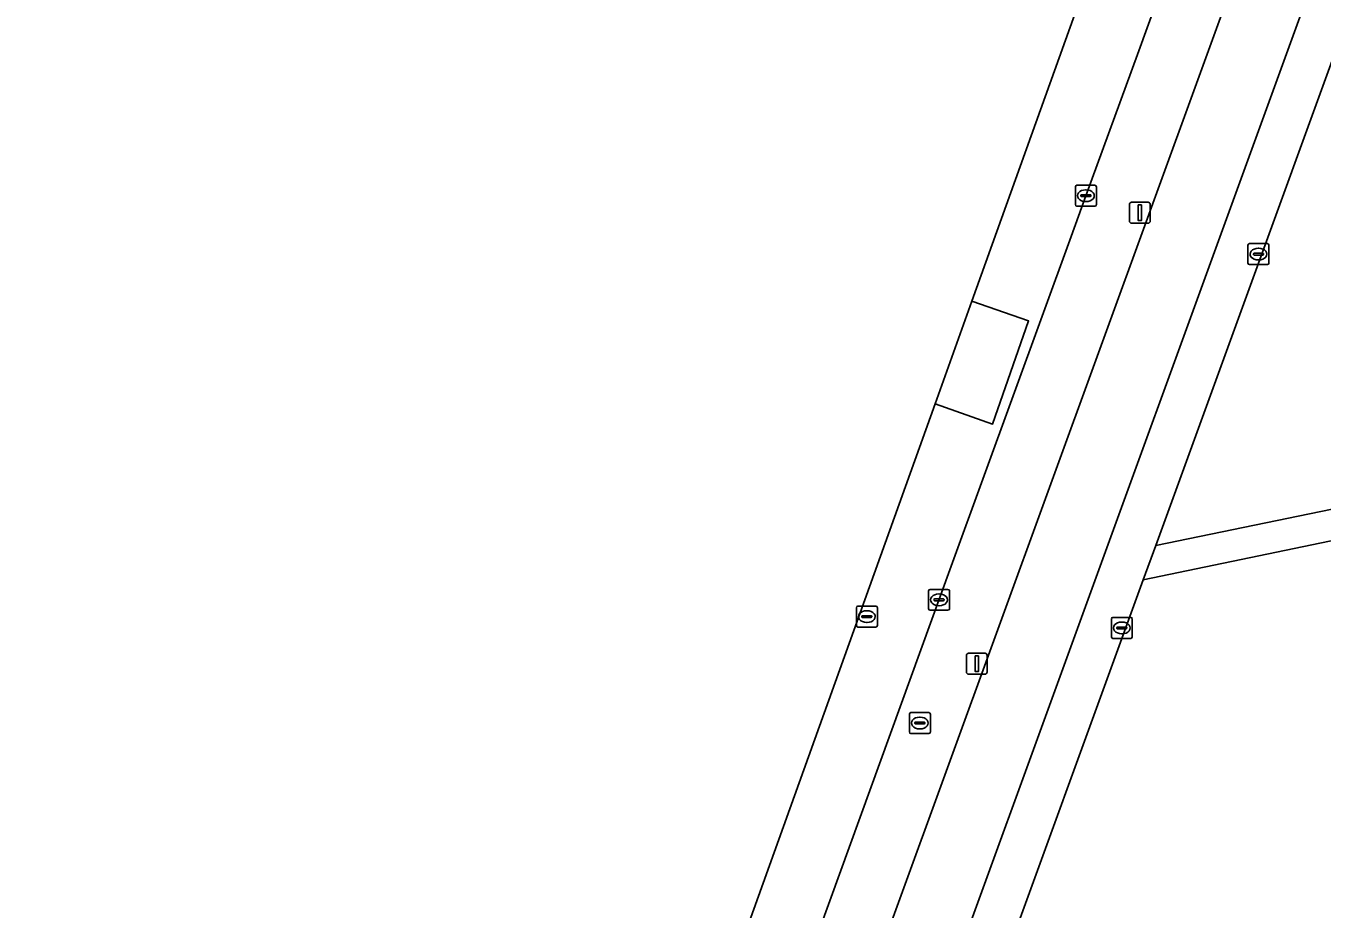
# Model space of a CAD drawing. Extents: x 156661 to 157576, y 383570 to 384425.
# Drawn here: x 156673.1 to 156734.9, y 383983.6 to 384025.8 of the extents above; entities that cross this region are included whole.
import ezdxf

# ---------------------------------------------------------------- set-up
doc = ezdxf.new("R2010")
doc.units = 0
for name, color, linetype in [('IMGEO_Berm_groen', 7, 'Continuous'), ('IMGEO_Fietspad_open', 7, 'Continuous'), ('IMGEO_Groenvoorziening', 7, 'Continuous'), ('IMGEO_Kolk', 7, 'Continuous'), ('IMGEO_Lichtmast', 7, 'Continuous'), ('IMGEO_Rijbaan_lokaal_open', 7, 'Continuous'), ('IMGEO_Rioolput', 7, 'Continuous'), ('IMGEO_Voetpad_open', 7, 'Continuous')]:
    doc.layers.add(name, color=color, linetype=linetype)

msp = doc.modelspace()

# ---------------------------------------------------------------- linework, layer by layer
at = {"layer": 'IMGEO_Berm_groen'}
msp.add_lwpolyline([(156734.031, 384037.106), (156731.07, 384038.127), (156731.004, 384037.945), (156730.143, 384035.594), (156726.084, 384024.404), (156723.629, 384017.672), (156722.919, 384015.719), (156718.778, 384004.328), (156717.204, 384000), (156709.969, 383980.041), (156703.303, 383961.673), (156696.624, 383943.33), (156689.943, 383924.947), (156683.956, 383908.685), (156683.011, 383906.084), (156685.881, 383905.072), (156686.019, 383905.021), (156687.083, 383907.958), (156712.164, 383977.004)], close=True, dxfattribs=at)
at = {"layer": 'IMGEO_Fietspad_open'}
msp.add_lwpolyline([(156734.031, 384037.106), (156712.164, 383977.004), (156687.083, 383907.958), (156686.019, 383905.021), (156685.19, 383902.73), (156682.699, 383895.852), (156679.844, 383887.968), (156675.39, 383875.671), (156674.868, 383874.229), (156674.867, 383874.227), (156673.061, 383869.241), (156674.754, 383866.418), (156675.34, 383865.46), (156677.045, 383870.138), (156690.408, 383906.735), (156701.659, 383937.694), (156709.217, 383958.49), (156716.373, 383978.18), (156737.507, 384036.302)], dxfattribs=at)
at = {"layer": 'IMGEO_Groenvoorziening'}
for points in [[(156740.015, 384036.902), (156726.961, 384000.99), (156751.586, 384006.062), (156751.725, 384006.297), (156754.865, 384011.374), (156760.705, 384019.284)], [(156750.5, 384004.357), (156726.363, 383999.343), (156718.784, 383978.494), (156695.763, 383915.089), (156727.382, 383922.744), (156730.538, 383940.037), (156732.341, 383949.386), (156735.763, 383966.324)]]:
    msp.add_lwpolyline(points, dxfattribs=at)
at = {"layer": 'IMGEO_Kolk'}
for p, q in [((156723.129, 384017.245), (156723.129, 384018.097)), ((156723.204, 384018.171), (156724.056, 384018.171)), ((156723.388, 384017.665), (156723.388, 384017.677)), ((156723.431, 384017.714), (156723.829, 384017.714)), ((156723.617, 384017.951), (156723.642, 384017.951)), ((156723.872, 384017.677), (156723.872, 384017.665)), ((156724.13, 384018.097), (156724.13, 384017.245)), ((156724.056, 384017.171), (156723.204, 384017.171)), ((156723.826, 384017.628), (156723.428, 384017.628)), ((156723.64, 384017.391), (156723.615, 384017.391)), ((156731.361, 384014.459), (156731.361, 384015.311)), ((156731.436, 384015.385), (156732.288, 384015.385)), ((156731.849, 384015.165), (156731.874, 384015.165)), ((156732.362, 384015.311), (156732.362, 384014.459)), ((156731.62, 384014.879), (156731.62, 384014.891)), ((156732.058, 384014.842), (156731.66, 384014.842)), ((156731.663, 384014.928), (156732.061, 384014.928)), ((156731.872, 384014.605), (156731.847, 384014.605)), ((156732.104, 384014.891), (156732.104, 384014.879)), ((156732.288, 384014.385), (156731.436, 384014.385)), ((156716.122, 383997.968), (156716.122, 383998.82)), ((156716.197, 383998.894), (156717.049, 383998.894)), ((156716.61, 383998.674), (156716.635, 383998.674)), ((156717.123, 383998.82), (156717.123, 383997.968)), ((156717.049, 383997.894), (156716.197, 383997.894)), ((156716.381, 383998.388), (156716.381, 383998.4)), ((156716.819, 383998.351), (156716.421, 383998.351)), ((156716.424, 383998.437), (156716.822, 383998.437)), ((156716.633, 383998.114), (156716.608, 383998.114)), ((156716.865, 383998.4), (156716.865, 383998.388)), ((156724.843, 383996.628), (156724.843, 383997.48)), ((156724.918, 383997.554), (156725.77, 383997.554)), ((156725.331, 383997.334), (156725.356, 383997.334)), ((156725.844, 383997.48), (156725.844, 383996.628)), ((156725.102, 383997.048), (156725.102, 383997.06)), ((156725.54, 383997.011), (156725.142, 383997.011)), ((156725.145, 383997.097), (156725.543, 383997.097)), ((156725.354, 383996.774), (156725.329, 383996.774)), ((156725.586, 383997.06), (156725.586, 383997.048)), ((156725.77, 383996.554), (156724.918, 383996.554))]:
    msp.add_line(p, q, dxfattribs=at)
for points in [[(156723.129, 384017.245), (156723.129, 384018.097)], [(156723.204, 384018.171), (156724.056, 384018.171)], [(156724.13, 384018.097), (156724.13, 384017.245)], [(156724.056, 384017.171), (156723.204, 384017.171)], [(156731.361, 384014.459), (156731.361, 384015.311)], [(156731.436, 384015.385), (156732.288, 384015.385)], [(156732.362, 384015.311), (156732.362, 384014.459)], [(156732.288, 384014.385), (156731.436, 384014.385)], [(156716.122, 383997.968), (156716.122, 383998.82)], [(156716.197, 383998.894), (156717.049, 383998.894)], [(156717.123, 383998.82), (156717.123, 383997.968)], [(156717.049, 383997.894), (156716.197, 383997.894)], [(156724.843, 383996.628), (156724.843, 383997.48)], [(156724.918, 383997.554), (156725.77, 383997.554)], [(156725.844, 383997.48), (156725.844, 383996.628)], [(156725.77, 383996.554), (156724.918, 383996.554)]]:
    msp.add_lwpolyline(points, dxfattribs=at)
for centre, radius, start, end in [((156723.206, 384018.095), 0.0765, 91.55205, 178.44795), ((156723.206, 384018.095), 0.0765, 91.55205, 178.44795), ((156723.428, 384017.674), 0.0403, 85.87752, 175.75265), ((156723.425, 384017.664), 0.0366, 178.93798, 274.71019), ((156723.829, 384017.671), 0.043, 264.86636, 352.45326), ((156723.833, 384017.676), 0.0386, 1.73085, 96.63898), ((156724.054, 384018.095), 0.0765, 1.55205, 88.44795), ((156724.054, 384018.095), 0.0765, 1.55205, 88.44795), ((156723.206, 384017.247), 0.0765, 181.55205, 268.44795), ((156723.206, 384017.247), 0.0765, 181.55205, 268.44795), ((156724.054, 384017.247), 0.0765, 271.55205, 358.44795), ((156724.054, 384017.247), 0.0765, 271.55205, 358.44795), ((156731.438, 384015.309), 0.0765, 91.55205, 178.44795), ((156731.438, 384015.309), 0.0765, 91.55205, 178.44795), ((156732.286, 384015.309), 0.0765, 1.55205, 88.44795), ((156732.286, 384015.309), 0.0765, 1.55205, 88.44795), ((156731.66, 384014.888), 0.0403, 85.87752, 175.75265), ((156731.657, 384014.878), 0.0366, 178.93798, 274.71019), ((156732.061, 384014.885), 0.043, 264.86636, 352.45326), ((156732.065, 384014.89), 0.0386, 1.73085, 96.63898), ((156731.438, 384014.461), 0.0765, 181.55205, 268.44795), ((156731.438, 384014.461), 0.0765, 181.55205, 268.44795), ((156732.286, 384014.461), 0.0765, 271.55205, 358.44795), ((156732.286, 384014.461), 0.0765, 271.55205, 358.44795), ((156716.199, 383998.818), 0.0765, 91.55205, 178.44795), ((156716.199, 383998.818), 0.0765, 91.55205, 178.44795), ((156717.047, 383998.818), 0.0765, 1.55205, 88.44795), ((156717.047, 383998.818), 0.0765, 1.55205, 88.44795), ((156716.199, 383997.97), 0.0765, 181.55205, 268.44795), ((156716.199, 383997.97), 0.0765, 181.55205, 268.44795), ((156716.421, 383998.397), 0.0403, 85.87752, 175.75265), ((156716.418, 383998.387), 0.0366, 178.93798, 274.71019), ((156716.822, 383998.394), 0.043, 264.86636, 352.45326), ((156716.826, 383998.399), 0.0386, 1.73085, 96.63898), ((156717.047, 383997.97), 0.0765, 271.55205, 358.44795), ((156717.047, 383997.97), 0.0765, 271.55205, 358.44795), ((156724.92, 383997.478), 0.0765, 91.55205, 178.44795), ((156724.92, 383997.478), 0.0765, 91.55205, 178.44795), ((156725.768, 383997.478), 0.0765, 1.55205, 88.44795), ((156725.768, 383997.478), 0.0765, 1.55205, 88.44795), ((156724.92, 383996.63), 0.0765, 181.55205, 268.44795), ((156724.92, 383996.63), 0.0765, 181.55205, 268.44795), ((156725.142, 383997.057), 0.0403, 85.87752, 175.75265), ((156725.139, 383997.047), 0.0366, 178.93798, 274.71019), ((156725.543, 383997.054), 0.043, 264.86636, 352.45326), ((156725.547, 383997.059), 0.0386, 1.73085, 96.63898), ((156725.768, 383996.63), 0.0765, 271.55205, 358.44795), ((156725.768, 383996.63), 0.0765, 271.55205, 358.44795)]:
    msp.add_arc(centre, radius, start, end, dxfattribs=at)
for centre, major_axis, ratio, start_param, end_param in [((156723.616, 384017.671), (-0.387, 0.002), 0.722429, 4.712389, 7.853982), ((156723.641, 384017.671), (-0.39, 0.002), 0.717154, 1.570796, 4.712389), ((156731.848, 384014.885), (-0.387, 0.002), 0.722429, 4.712389, 7.853982), ((156731.873, 384014.885), (-0.39, 0.002), 0.717154, 1.570796, 4.712389), ((156716.609, 383998.394), (-0.387, 0.002), 0.722429, 4.712389, 7.853982), ((156716.634, 383998.394), (-0.39, 0.002), 0.717154, 1.570796, 4.712389), ((156725.33, 383997.054), (-0.387, 0.002), 0.722429, 4.712389, 7.853982), ((156725.355, 383997.054), (-0.39, 0.002), 0.717154, 1.570796, 4.712389)]:
    msp.add_ellipse(centre, major_axis=major_axis, ratio=ratio, start_param=start_param, end_param=end_param, dxfattribs=at)
at = {"layer": 'IMGEO_Lichtmast'}
for p, q in [((156725.707, 384016.456), (156725.707, 384017.256)), ((156725.707, 384017.256), (156725.707, 384016.456)), ((156725.807, 384017.356), (156726.597, 384017.356)), ((156726.597, 384017.356), (156725.807, 384017.356)), ((156726.697, 384017.256), (156726.697, 384016.456)), ((156726.697, 384016.456), (156726.697, 384017.256)), ((156726.597, 384016.356), (156725.807, 384016.356)), ((156725.807, 384016.356), (156726.597, 384016.356)), ((156717.928, 383994.944), (156717.928, 383995.744)), ((156717.928, 383995.744), (156717.928, 383994.944)), ((156718.028, 383995.844), (156718.818, 383995.844)), ((156718.818, 383995.844), (156718.028, 383995.844)), ((156718.918, 383995.744), (156718.918, 383994.944)), ((156718.918, 383994.944), (156718.918, 383995.744)), ((156718.818, 383994.844), (156718.028, 383994.844)), ((156718.028, 383994.844), (156718.818, 383994.844))]:
    msp.add_line(p, q, dxfattribs=at)
for points in [[(156726.127, 384017.231), (156726.277, 384017.231), (156726.277, 384016.481), (156726.127, 384016.481), (156726.127, 384017.231)], [(156718.348, 383995.719), (156718.498, 383995.719), (156718.498, 383994.969), (156718.348, 383994.969), (156718.348, 383995.719)]]:
    msp.add_lwpolyline(points, dxfattribs=at)
for centre, start, end in [((156725.807, 384017.256), 90, 180), ((156725.807, 384017.256), 90, 180), ((156726.597, 384017.256), 0, 90), ((156726.597, 384017.256), 360, 90), ((156725.807, 384016.456), 180, 270), ((156725.807, 384016.456), 180, 270), ((156726.597, 384016.456), 270, 0), ((156726.597, 384016.456), 270, 0), ((156718.028, 383995.744), 90, 180), ((156718.028, 383995.744), 90, 180), ((156718.818, 383995.744), 0, 90), ((156718.818, 383995.744), 360, 90), ((156718.028, 383994.944), 180, 270), ((156718.028, 383994.944), 180, 270), ((156718.818, 383994.944), 270, 0), ((156718.818, 383994.944), 270, 0)]:
    msp.add_arc(centre, 0.1, start, end, dxfattribs=at)
at = {"layer": 'IMGEO_Rijbaan_lokaal_open'}
for points in [[(156728.468, 384041.271), (156718.193, 384012.646), (156720.896, 384011.7), (156719.174, 384006.779), (156716.432, 384007.739), (156695.997, 383950.81), (156698.548, 383949.887), (156696.783, 383945.009), (156694.244, 383945.927), (156677.675, 383899.767)], [(156680.146, 383898.326), (156680.183, 383898.426), (156682.204, 383903.825), (156683.011, 383906.084), (156683.956, 383908.685), (156689.943, 383924.947), (156696.624, 383943.33), (156703.303, 383961.673), (156709.969, 383980.041), (156717.204, 384000), (156718.778, 384004.328), (156722.919, 384015.719), (156723.629, 384017.672), (156726.084, 384024.404), (156730.143, 384035.594)]]:
    msp.add_lwpolyline(points, dxfattribs=at)
msp.add_lwpolyline([(156716.432, 384007.739), (156719.174, 384006.779), (156720.896, 384011.7), (156718.193, 384012.646)], close=True, dxfattribs=at)
at = {"layer": 'IMGEO_Rioolput'}
for p, q in [((156712.679, 383997.168), (156712.679, 383998.02)), ((156712.754, 383998.094), (156713.606, 383998.094)), ((156713.167, 383997.874), (156713.192, 383997.874)), ((156713.68, 383998.02), (156713.68, 383997.168)), ((156712.938, 383997.588), (156712.938, 383997.6)), ((156713.376, 383997.551), (156712.978, 383997.551)), ((156712.981, 383997.637), (156713.379, 383997.637)), ((156713.19, 383997.314), (156713.165, 383997.314)), ((156713.422, 383997.6), (156713.422, 383997.588)), ((156713.606, 383997.094), (156712.754, 383997.094)), ((156715.207, 383992.092), (156715.207, 383992.944)), ((156715.282, 383993.018), (156716.134, 383993.018)), ((156716.208, 383992.944), (156716.208, 383992.092)), ((156715.466, 383992.512), (156715.466, 383992.524)), ((156715.904, 383992.475), (156715.506, 383992.475)), ((156715.509, 383992.561), (156715.907, 383992.561)), ((156715.695, 383992.798), (156715.72, 383992.798)), ((156715.95, 383992.524), (156715.95, 383992.512)), ((156716.134, 383992.018), (156715.282, 383992.018)), ((156715.718, 383992.238), (156715.693, 383992.238))]:
    msp.add_line(p, q, dxfattribs=at)
for points in [[(156712.679, 383997.168), (156712.679, 383998.02)], [(156712.754, 383998.094), (156713.606, 383998.094)], [(156713.68, 383998.02), (156713.68, 383997.168)], [(156713.606, 383997.094), (156712.754, 383997.094)], [(156715.207, 383992.092), (156715.207, 383992.944)], [(156715.282, 383993.018), (156716.134, 383993.018)], [(156716.208, 383992.944), (156716.208, 383992.092)], [(156716.134, 383992.018), (156715.282, 383992.018)]]:
    msp.add_lwpolyline(points, dxfattribs=at)
for centre, radius, start, end in [((156712.756, 383998.018), 0.0765, 91.55205, 178.44795), ((156712.756, 383998.018), 0.0765, 91.55205, 178.44795), ((156713.604, 383998.018), 0.0765, 1.55205, 88.44795), ((156713.604, 383998.018), 0.0765, 1.55205, 88.44795), ((156712.978, 383997.597), 0.0403, 85.87752, 175.75265), ((156712.975, 383997.587), 0.0366, 178.93798, 274.71019), ((156713.379, 383997.594), 0.043, 264.86636, 352.45326), ((156713.383, 383997.599), 0.0386, 1.73085, 96.63898), ((156712.756, 383997.17), 0.0765, 181.55205, 268.44795), ((156712.756, 383997.17), 0.0765, 181.55205, 268.44795), ((156713.604, 383997.17), 0.0765, 271.55205, 358.44795), ((156713.604, 383997.17), 0.0765, 271.55205, 358.44795), ((156715.284, 383992.942), 0.0765, 91.55205, 178.44795), ((156715.284, 383992.942), 0.0765, 91.55205, 178.44795), ((156716.132, 383992.942), 0.0765, 1.55205, 88.44795), ((156716.132, 383992.942), 0.0765, 1.55205, 88.44795), ((156715.506, 383992.521), 0.0403, 85.87752, 175.75265), ((156715.503, 383992.511), 0.0366, 178.93798, 274.71019), ((156715.907, 383992.518), 0.043, 264.86636, 352.45326), ((156715.911, 383992.523), 0.0386, 1.73085, 96.63898), ((156715.284, 383992.094), 0.0765, 181.55205, 268.44795), ((156715.284, 383992.094), 0.0765, 181.55205, 268.44795), ((156716.132, 383992.094), 0.0765, 271.55205, 358.44795), ((156716.132, 383992.094), 0.0765, 271.55205, 358.44795)]:
    msp.add_arc(centre, radius, start, end, dxfattribs=at)
for centre, major_axis, ratio, start_param, end_param in [((156713.166, 383997.594), (-0.387, 0.002), 0.722429, 4.712389, 7.853982), ((156713.191, 383997.594), (-0.39, 0.002), 0.717154, 1.570796, 4.712389), ((156715.694, 383992.518), (-0.387, 0.002), 0.722429, 4.712389, 7.853982), ((156715.719, 383992.518), (-0.39, 0.002), 0.717154, 1.570796, 4.712389)]:
    msp.add_ellipse(centre, major_axis=major_axis, ratio=ratio, start_param=start_param, end_param=end_param, dxfattribs=at)
at = {"layer": 'IMGEO_Voetpad_open'}
msp.add_lwpolyline([(156737.507, 384036.302), (156716.373, 383978.18), (156709.217, 383958.49), (156701.659, 383937.694), (156690.408, 383906.735), (156677.045, 383870.138), (156675.34, 383865.46), (156676.825, 383863.032), (156678.542, 383867.746), (156678.565, 383867.81), (156682.477, 383878.585), (156685.05, 383885.669), (156685.231, 383886.168), (156686.812, 383890.508), (156687.008, 383891.046), (156692.453, 383905.972), (156693.23, 383908.111), (156693.984, 383910.189), (156695.166, 383913.444), (156695.763, 383915.089), (156718.784, 383978.494), (156726.363, 383999.343), (156726.961, 384000.99), (156740.015, 384036.902)], dxfattribs=at)
msp.add_lwpolyline([(156750.5, 384004.357), (156751.586, 384006.062), (156726.961, 384000.99), (156726.363, 383999.343)], close=True, dxfattribs=at)

doc.saveas('drawing.dxf')
